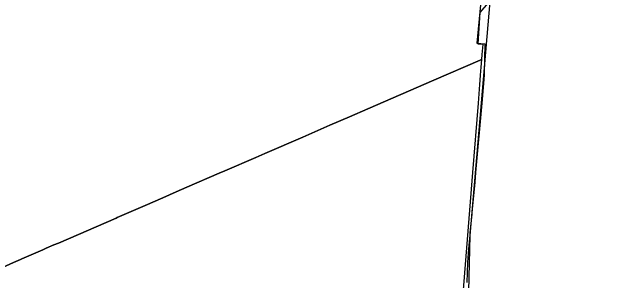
# Model space of a CAD drawing. Extents: x 0 to 34, y 0 to 22.
# Drawn here: x 5.6354 to 5.7635, y 15.3163 to 15.3718 of the extents above; entities that cross this region are included whole.
import ezdxf

# ---------------------------------------------------------------- set-up
doc = ezdxf.new("R2010")
doc.units = 0
for name, color, linetype in [('GM_X_Corporation', 7, 'Continuous'), ('GM_X_County', 7, 'Continuous'), ('SC_Scratch1', 7, 'Continuous')]:
    doc.layers.add(name, color=color, linetype=linetype)

msp = doc.modelspace()

# ---------------------------------------------------------------- linework, layer by layer
at = {"layer": 'GM_X_Corporation'}
for points in [[(5.739848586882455, 15.38074938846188), (5.732122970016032, 15.37171234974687), (5.731695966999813, 15.365276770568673), (5.732730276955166, 15.36519238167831), (5.732723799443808, 15.365115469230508), (5.732556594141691, 15.363024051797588), (5.732474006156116, 15.361990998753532), (5.732179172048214, 15.361863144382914), (5.722591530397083, 15.357705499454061), (5.708954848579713, 15.351792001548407), (5.705151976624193, 15.350142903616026), (5.701109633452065, 15.34838995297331), (5.695500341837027, 15.345957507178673), (5.68767023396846, 15.342562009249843), (5.685761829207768, 15.341734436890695), (5.679390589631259, 15.338971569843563), (5.678216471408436, 15.338462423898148), (5.67154686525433, 15.335570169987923), (5.66931305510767, 15.334601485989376), (5.666546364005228, 15.333401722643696), (5.662872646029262, 15.331808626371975), (5.657076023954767, 15.329294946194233), (5.656887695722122, 15.329213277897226), (5.644961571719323, 15.324041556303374), (5.644012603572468, 15.323630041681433), (5.642426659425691, 15.322942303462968), (5.641762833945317, 15.322653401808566), (5.637368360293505, 15.320740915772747), (5.637120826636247, 15.320633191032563), (5.63563145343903, 15.319985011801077), (5.6327331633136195, 15.318723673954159)], [(5.6327331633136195, 15.318723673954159), (5.63563145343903, 15.319985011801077), (5.637120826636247, 15.320633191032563), (5.637368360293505, 15.320740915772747), (5.641762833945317, 15.322653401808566), (5.642426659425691, 15.322942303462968), (5.644012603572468, 15.323630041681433), (5.644961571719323, 15.324041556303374), (5.656887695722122, 15.329213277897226), (5.657076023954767, 15.329294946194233), (5.662872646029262, 15.331808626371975), (5.666546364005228, 15.333401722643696), (5.66931305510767, 15.334601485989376), (5.67154686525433, 15.335570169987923), (5.678216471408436, 15.338462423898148), (5.679390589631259, 15.338971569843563), (5.685761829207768, 15.341734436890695), (5.68767023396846, 15.342562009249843), (5.695500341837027, 15.345957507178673), (5.701109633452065, 15.34838995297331), (5.705151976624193, 15.350142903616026), (5.708954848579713, 15.351792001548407), (5.722591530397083, 15.357705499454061), (5.732179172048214, 15.361863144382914), (5.732474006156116, 15.361990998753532), (5.73234656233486, 15.36039689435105), (5.732215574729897, 15.358758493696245), (5.7322082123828, 15.358666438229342), (5.732059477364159, 15.356805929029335), (5.731755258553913, 15.353000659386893), (5.730608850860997, 15.338661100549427), (5.725971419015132, 15.28065490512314)]]:
    msp.add_lwpolyline(points, dxfattribs=at)
at = {"layer": 'GM_X_County'}
msp.add_lwpolyline([(5.742473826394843, 15.481978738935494), (5.7395756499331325, 15.451618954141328), (5.73675827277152, 15.421595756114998), (5.736509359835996, 15.419103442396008), (5.733403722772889, 15.38550465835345), (5.73328295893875, 15.384217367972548), (5.731526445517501, 15.36541244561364), (5.733172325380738, 15.365237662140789), (5.733048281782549, 15.358869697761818), (5.732958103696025, 15.357851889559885), (5.732521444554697, 15.353001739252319), (5.731243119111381, 15.33860263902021), (5.73107331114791, 15.336594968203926), (5.730555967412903, 15.33106504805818), (5.730482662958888, 15.330278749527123), (5.730459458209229, 15.330030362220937), (5.730096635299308, 15.326179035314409), (5.7300438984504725, 15.325618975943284), (5.729848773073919, 15.323627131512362), (5.729784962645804, 15.32279653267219), (5.729643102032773, 15.320949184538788), (5.729582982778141, 15.319985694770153), (5.729469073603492, 15.31584853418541)], dxfattribs=at)
at = {"layer": 'SC_Scratch1'}
msp.add_lwpolyline([(6.8442681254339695, 15.52102087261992), (6.474073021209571, 15.551659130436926), (6.438862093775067, 15.554685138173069), (6.447024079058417, 15.641986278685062), (6.28414536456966, 15.656640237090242), (6.133164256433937, 15.670879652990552), (5.99067378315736, 15.68499052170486), (5.933465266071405, 15.6905226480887), (5.925015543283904, 15.605991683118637), (5.902672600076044, 15.607944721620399), (5.90146987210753, 15.608378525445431), (5.802867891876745, 15.617790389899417), (5.755343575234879, 15.621824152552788), (5.7300438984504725, 15.325618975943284), (5.7292380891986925, 15.291012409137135), (5.728387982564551, 15.286068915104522), (5.725923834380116, 15.279692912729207), (5.713104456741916, 15.14517848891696), (5.688292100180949, 14.884716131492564), (5.670640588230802, 14.670691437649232)], dxfattribs=at)

doc.saveas('drawing.dxf')
